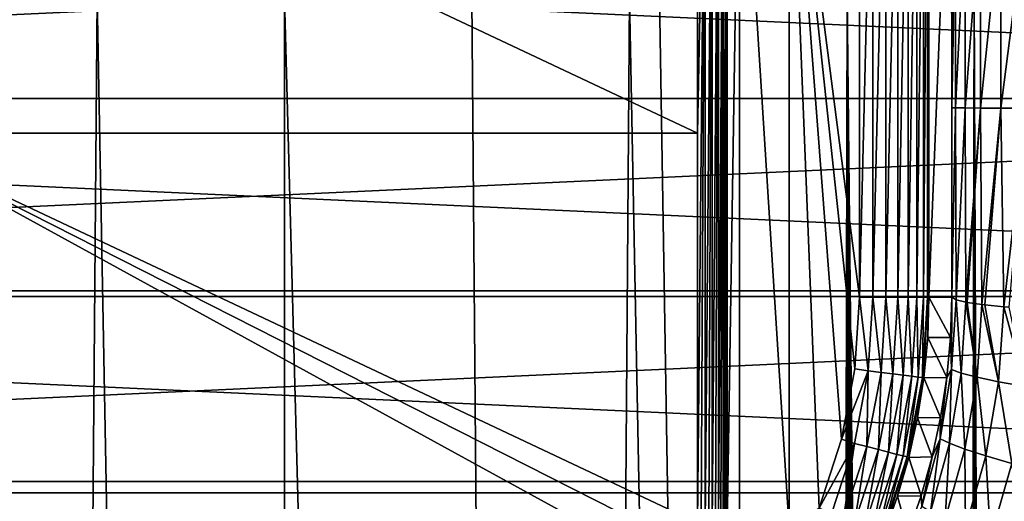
# Model space of a CAD drawing. Header units: metres. Extents: x -22 to 22, y 0 to 204.
# Tile 389 of 497: x -2.67 to 7.25, y 177.6 to 182.45. Entities that reach past the tile are written whole.
import ezdxf

# ---------------------------------------------------------------- set-up
doc = ezdxf.new("R2010")
doc.units = ezdxf.units.M
doc.layers.add('solid_002_SW0002', color=7, linetype='CONTINUOUS')
doc.layers.add('solid_002_SW0002_01', color=7, linetype='CONTINUOUS')

msp = doc.modelspace()

# ---------------------------------------------------------------- linework, layer by layer
at = {"layer": 'solid_002_SW0002'}
for points in [[(4.157391, 181.308334, 256.25), (-4.157391, 181.308334, 256.25), (-4.157391, 185.22905, 256.25)], [(4.157391, 185.22905, 256.25), (4.157391, 181.308334, 256.25), (-4.157391, 185.22905, 256.25)], [(-21.608246, 183.656082), (21.700001, 181.660004), (-21.700001, 181.660004)], [(20.910084, 183.59819, 0.72), (-20.910084, 183.59819, 0.72), (-21, 181.660004, 0.72)], [(-1.887785, 182.670227, 261.700287), (-3.472393, 182.67691, 261.751129), (-2.719687, 81.176041, 275.085602)], [(-1.887785, 182.670227, 261.700287), (-2.719687, 81.176041, 275.085602), (0, 81.175316, 275.040649)], [(-1.887785, 182.670227, 261.700287), (0, 81.175316, 275.040649), (0, 182.667419, 261.678955)], [(2.719617, 81.176041, 275.085602), (1.887785, 182.670227, 261.700287), (0, 182.667419, 261.678955)], [(0, 81.175316, 275.040649), (2.719617, 81.176041, 275.085602), (0, 182.667419, 261.678955)], [(21.608246, 179.66391), (-21.608246, 179.66391), (-21.700001, 181.660004)], [(21.700001, 181.660004), (21.608246, 179.66391), (-21.700001, 181.660004)], [(21, 181.660004, 0.72), (-21, 181.660004, 0.72), (-20.910084, 179.721817, 0.72)], [(3, 177.387604, 256.25), (-3, 177.387604, 256.25), (-4.157391, 181.308334, 256.25)], [(3.578688, 177.387604, 256.25), (3, 177.387604, 256.25), (-4.157391, 181.308334, 256.25)], [(4.157391, 177.387604, 256.25), (3.578688, 177.387604, 256.25), (-4.157391, 181.308334, 256.25)], [(4.157391, 181.308334, 256.25), (4.157391, 177.387604, 256.25), (-4.157391, 181.308334, 256.25)], [(21.333294, 177.689209), (-21.333294, 177.689209), (-21.608246, 179.66391)], [(21.608246, 179.66391), (21.333294, 177.689209), (-21.608246, 179.66391)], [(20.910084, 179.721817, 0.72), (-20.910084, 179.721817, 0.72), (-20.64257, 177.802536, 0.72)], [(20.64257, 177.802536, 0.72), (-20.64257, 177.802536, 0.72), (-20.197836, 175.91188, 0.72)], [(20.874525, 175.732819), (-20.874525, 175.732819), (-21.333294, 177.689209)], [(21.333294, 177.689209), (20.874525, 175.732819), (-21.333294, 177.689209)]]:
    msp.add_3dface(points, dxfattribs=at)
at = {"layer": 'solid_002_SW0002_01'}
for points in [[(6.716126, 185.37674, 254.93187), (6.718699, 179.660004, 255.079254), (6.489314, 179.660004, 241.93779)], [(6.716126, 185.37674, 254.93187), (6.489314, 179.660004, 241.93779), (6.489314, 185.149918, 241.93779)], [(6.716126, 185.37674, 254.93187), (6.718884, 183.474945, 255.089828), (6.718699, 179.660004, 255.079254)], [(4.234615, 185.22905, 256.239899), (4.157391, 177.387604, 256.25), (4.157391, 181.308334, 256.25)], [(4.196375, 177.377701, 256.247467), (4.157391, 177.387604, 256.25), (4.234615, 185.22905, 256.239899)], [(4.234615, 185.22905, 256.239899), (4.157391, 181.308334, 256.25), (4.157391, 185.22905, 256.25)], [(4.234694, 177.368591, 256.239868), (4.196375, 177.377701, 256.247467), (4.234615, 185.22905, 256.239899)], [(4.234694, 177.368591, 256.239868), (4.234615, 185.22905, 256.239899), (4.306635, 185.22905, 256.210236)], [(4.271697, 177.360519, 256.227356), (4.234694, 177.368591, 256.239868), (4.306635, 185.22905, 256.210236)], [(4.306763, 177.3535, 256.210175), (4.271697, 177.360519, 256.227356), (4.306635, 185.22905, 256.210236)], [(4.306763, 177.3535, 256.210175), (4.306635, 185.22905, 256.210236), (4.368596, 185.22905, 256.163055)], [(4.339293, 177.347534, 256.188568), (4.306763, 177.3535, 256.210175), (4.368596, 185.22905, 256.163055)], [(4.368726, 177.342484, 256.162933), (4.339293, 177.347534, 256.188568), (4.368596, 185.22905, 256.163055)], [(4.368726, 177.342484, 256.162933), (4.368596, 185.22905, 256.163055), (4.416322, 185.22905, 256.101501)], [(4.394557, 177.338364, 256.133728), (4.368726, 177.342484, 256.162933), (4.416322, 185.22905, 256.101501)], [(4.416371, 177.335175, 256.10144), (4.394557, 177.338364, 256.133728), (4.416322, 185.22905, 256.101501)], [(4.416371, 177.335175, 256.10144), (4.416322, 185.22905, 256.101501), (4.446597, 185.22905, 256.029755)], [(4.433818, 177.332748, 256.066559), (4.416371, 177.335175, 256.10144), (4.446597, 185.22905, 256.029755)], [(4.446603, 177.331055, 256.029724), (4.433818, 177.332748, 256.066559), (4.446597, 185.22905, 256.029755)], [(4.446603, 177.331055, 256.029724), (4.446597, 185.22905, 256.029755), (4.45738, 185.22905, 255.952621)], [(4.454503, 177.330139, 255.991531), (4.446603, 177.331055, 256.029724), (4.45738, 185.22905, 255.952621)], [(4.454503, 177.330139, 255.991531), (4.45738, 185.22905, 255.952621), (4.45738, 177.330002, 255.952621)], [(4.45738, 177.330002, 255.952621), (4.45738, 185.22905, 255.952621), (4.581362, 185.22905, 241.745636)], [(4.45738, 177.330002, 255.952621), (4.581362, 185.22905, 241.745636), (4.581362, 177.330002, 241.745636)], [(4.581362, 185.22905, 241.745636), (5.081343, 185.123947, 241.25), (5.081343, 177.330002, 241.25)], [(4.581362, 177.330002, 241.745636), (4.581362, 185.22905, 241.745636), (5.081343, 177.330002, 241.25)], [(5.081343, 185.123947, 241.25), (5.78942, 185.149918, 241.25), (5.78942, 179.660004, 241.25)], [(5.081343, 185.123947, 241.25), (5.609721, 178.229935, 241.25), (5.385032, 177.534775, 241.25)], [(5.081343, 177.330002, 241.25), (5.081343, 185.123947, 241.25), (5.385032, 177.534775, 241.25)], [(5.081343, 185.123947, 241.25), (5.744425, 178.938019, 241.25), (5.609721, 178.229935, 241.25)], [(5.081343, 185.123947, 241.25), (5.78942, 179.660004, 241.25), (5.744425, 178.938019, 241.25)], [(5.924485, 185.149918, 241.263153), (5.78942, 179.660004, 241.25), (5.78942, 185.149918, 241.25)], [(5.924485, 185.149918, 241.263153), (5.924485, 179.660004, 241.263153), (5.78942, 179.660004, 241.25)], [(6.0546, 185.149918, 241.30217), (6.0546, 179.660004, 241.30217), (5.924485, 179.660004, 241.263153)], [(5.924485, 185.149918, 241.263153), (6.0546, 185.149918, 241.30217), (5.924485, 179.660004, 241.263153)], [(6.174729, 185.149918, 241.365585), (6.174729, 179.660004, 241.365585), (6.0546, 179.660004, 241.30217)], [(6.0546, 185.149918, 241.30217), (6.174729, 185.149918, 241.365585), (6.0546, 179.660004, 241.30217)], [(6.280347, 185.149918, 241.451004), (6.280347, 179.660004, 241.451004), (6.174729, 179.660004, 241.365585)], [(6.174729, 185.149918, 241.365585), (6.280347, 185.149918, 241.451004), (6.174729, 179.660004, 241.365585)], [(6.367479, 185.149918, 241.555222), (6.367479, 179.660004, 241.555222), (6.280347, 179.660004, 241.451004)], [(6.280347, 185.149918, 241.451004), (6.367479, 185.149918, 241.555222), (6.280347, 179.660004, 241.451004)], [(6.432842, 185.149918, 241.674301), (6.432842, 179.660004, 241.674301), (6.367479, 179.660004, 241.555222)], [(6.367479, 185.149918, 241.555222), (6.432842, 185.149918, 241.674301), (6.367479, 179.660004, 241.555222)], [(6.473975, 185.149918, 241.803772), (6.473975, 179.660004, 241.803772), (6.432842, 179.660004, 241.674301)], [(6.432842, 185.149918, 241.674301), (6.473975, 185.149918, 241.803772), (6.432842, 179.660004, 241.674301)], [(6.473975, 179.660004, 241.803772), (6.489314, 185.149918, 241.93779), (6.489314, 179.660004, 241.93779)], [(6.473975, 185.149918, 241.803772), (6.489314, 185.149918, 241.93779), (6.473975, 179.660004, 241.803772)], [(-21.608246, 183.656082), (21.608246, 183.656082), (21.700001, 181.660004)], [(20.910084, 183.59819, 0.72), (-21, 181.660004, 0.72), (21, 181.660004, 0.72)], [(6.757043, 181.564224, 255.561127), (6.756171, 183.49791, 255.511307), (6.852559, 183.520416, 255.923325)], [(6.853446, 181.563049, 255.97377), (6.757043, 181.564224, 255.561127), (6.852559, 183.520416, 255.923325)], [(6.853446, 181.563049, 255.97377), (6.852559, 183.520416, 255.923325), (7.006123, 183.542007, 256.317657)], [(7.007028, 181.56192, 256.368713), (6.853446, 181.563049, 255.97377), (7.006123, 183.542007, 256.317657)], [(7.007028, 181.56192, 256.368713), (7.006123, 183.542007, 256.317657), (7.2138, 183.562271, 256.686462)], [(7.214725, 181.560867, 256.738068), (7.007028, 181.56192, 256.368713), (7.2138, 183.562271, 256.686462)], [(7.214725, 181.560867, 256.738068), (7.2138, 183.562271, 256.686462), (7.471447, 183.58078, 257.022369)], [(7.472394, 181.559906, 257.074493), (7.214725, 181.560867, 256.738068), (7.471447, 183.58078, 257.022369)], [(6.718884, 183.474945, 255.089828), (6.719742, 181.56543, 255.139023), (6.718699, 179.660004, 255.079254)], [(6.756171, 183.49791, 255.511307), (6.719742, 181.56543, 255.139023), (6.718884, 183.474945, 255.089828)], [(6.757043, 181.564224, 255.561127), (6.719742, 181.56543, 255.139023), (6.756171, 183.49791, 255.511307)], [(2.719617, 81.176041, 275.085602), (3.472393, 182.67691, 261.751129), (1.887785, 182.670227, 261.700287)], [(2.719617, 81.176041, 275.085602), (5.436296, 81.178215, 275.220306), (3.472393, 182.67691, 261.751129)], [(5.436296, 81.178215, 275.220306), (3.77746, 182.678665, 261.764374), (3.472393, 182.67691, 261.751129)], [(5.436296, 81.178215, 275.220306), (5.664723, 182.692719, 261.871124), (3.77746, 182.678665, 261.764374)], [(5.436296, 81.178215, 275.220306), (5.762762, 81.189484, 275.241119), (5.664723, 182.692719, 261.871124)], [(6.718077, 81.34845, 275.292908), (6.943197, 182.705444, 261.967773), (5.664723, 182.692719, 261.871124)], [(6.403298, 81.274506, 275.277435), (6.718077, 81.34845, 275.292908), (5.664723, 182.692719, 261.871124)], [(6.085097, 81.221588, 275.260162), (6.403298, 81.274506, 275.277435), (5.664723, 182.692719, 261.871124)], [(5.762762, 81.189484, 275.241119), (6.085097, 81.221588, 275.260162), (5.664723, 182.692719, 261.871124)], [(6.718077, 81.34845, 275.292908), (7.030791, 81.443855, 275.30658), (6.943197, 182.705444, 261.967773)], [(7.337406, 81.559441, 275.318237), (7.549795, 182.712387, 262.020508), (6.943197, 182.705444, 261.967773)], [(7.030791, 81.443855, 275.30658), (7.337406, 81.559441, 275.318237), (6.943197, 182.705444, 261.967773)], [(21, 181.660004, 0.72), (-20.910084, 179.721817, 0.72), (20.910084, 179.721817, 0.72)], [(6.757043, 181.564224, 255.561127), (6.718699, 179.660004, 255.079254), (6.719742, 181.56543, 255.139023)], [(6.757043, 181.564224, 255.561127), (6.761777, 179.632614, 255.535385), (6.718699, 179.660004, 255.079254)], [(6.853446, 181.563049, 255.97377), (6.761777, 179.632614, 255.535385), (6.757043, 181.564224, 255.561127)], [(6.853446, 181.563049, 255.97377), (6.859224, 179.608597, 255.934296), (6.761777, 179.632614, 255.535385)], [(7.007028, 181.56192, 256.368713), (6.859224, 179.608597, 255.934296), (6.853446, 181.563049, 255.97377)], [(7.007028, 181.56192, 256.368713), (6.87406, 179.60585, 255.979614), (6.859224, 179.608597, 255.934296)], [(7.007028, 181.56192, 256.368713), (7.021938, 179.584091, 256.339966), (6.87406, 179.60585, 255.979614)], [(7.214725, 181.560867, 256.738068), (7.021938, 179.584091, 256.339966), (7.007028, 181.56192, 256.368713)], [(7.214725, 181.560867, 256.738068), (7.052917, 179.580368, 256.40155), (7.021938, 179.584091, 256.339966)], [(7.214725, 181.560867, 256.738068), (7.242071, 179.561218, 256.717682), (7.052917, 179.580368, 256.40155)], [(7.472394, 181.559906, 257.074493), (7.242071, 179.561218, 256.717682), (7.214725, 181.560867, 256.738068)], [(7.472394, 181.559906, 257.074493), (7.294163, 179.556747, 256.791321), (7.242071, 179.561218, 256.717682)], [(20.910084, 179.721817, 0.72), (-20.64257, 177.802536, 0.72), (20.64257, 177.802536, 0.72)], [(5.877769, 178.917465, 241.263153), (5.744425, 178.938019, 241.25), (5.78942, 179.660004, 241.25)], [(5.924485, 179.660004, 241.263153), (5.877769, 178.917465, 241.263153), (5.78942, 179.660004, 241.25)], [(6.006858, 178.901154, 241.30217), (5.877769, 178.917465, 241.263153), (5.924485, 179.660004, 241.263153)], [(6.0546, 179.660004, 241.30217), (6.006858, 178.901154, 241.30217), (5.924485, 179.660004, 241.263153)], [(6.126039, 178.886108, 241.365585), (6.006858, 178.901154, 241.30217), (6.0546, 179.660004, 241.30217)], [(6.174729, 179.660004, 241.365585), (6.126039, 178.886108, 241.365585), (6.0546, 179.660004, 241.30217)], [(6.230825, 178.872864, 241.451004), (6.126039, 178.886108, 241.365585), (6.174729, 179.660004, 241.365585)], [(6.280347, 179.660004, 241.451004), (6.230825, 178.872864, 241.451004), (6.174729, 179.660004, 241.365585)], [(6.31727, 178.861938, 241.555222), (6.230825, 178.872864, 241.451004), (6.280347, 179.660004, 241.451004)], [(6.367479, 179.660004, 241.555222), (6.31727, 178.861938, 241.555222), (6.280347, 179.660004, 241.451004)], [(6.382117, 178.853745, 241.674301), (6.31727, 178.861938, 241.555222), (6.367479, 179.660004, 241.555222)], [(6.432842, 179.660004, 241.674301), (6.382117, 178.853745, 241.674301), (6.367479, 179.660004, 241.555222)], [(6.422926, 178.848602, 241.803772), (6.382117, 178.853745, 241.674301), (6.432842, 179.660004, 241.674301)], [(6.473975, 179.660004, 241.803772), (6.438144, 178.84668, 241.93779), (6.422926, 178.848602, 241.803772)], [(6.473975, 179.660004, 241.803772), (6.422926, 178.848602, 241.803772), (6.432842, 179.660004, 241.674301)], [(6.473975, 179.660004, 241.803772), (6.476509, 179.252533, 241.93779), (6.438144, 178.84668, 241.93779)], [(6.473975, 179.660004, 241.803772), (6.489314, 179.660004, 241.93779), (6.476509, 179.252533, 241.93779)], [(6.705794, 179.253906, 255.043747), (6.476509, 179.252533, 241.93779), (6.489314, 179.660004, 241.93779)], [(6.718699, 179.660004, 255.079254), (6.705794, 179.253906, 255.043747), (6.489314, 179.660004, 241.93779)], [(6.716744, 178.929581, 255.448456), (6.705794, 179.253906, 255.043747), (6.718699, 179.660004, 255.079254)], [(6.716744, 178.929581, 255.448456), (6.718699, 179.660004, 255.079254), (6.761777, 179.632614, 255.535385)], [(6.716744, 178.929581, 255.448456), (6.761777, 179.632614, 255.535385), (6.815361, 178.893616, 255.873474)], [(6.761777, 179.632614, 255.535385), (6.859224, 179.608597, 255.934296), (6.815361, 178.893616, 255.873474)], [(6.815361, 178.893616, 255.873474), (6.859224, 179.608597, 255.934296), (6.974642, 178.852386, 256.279144)], [(6.859224, 179.608597, 255.934296), (6.87406, 179.60585, 255.979614), (6.974642, 178.852386, 256.279144)], [(6.87406, 179.60585, 255.979614), (7.021938, 179.584091, 256.339966), (6.974642, 178.852386, 256.279144)], [(6.974642, 178.852386, 256.279144), (7.021938, 179.584091, 256.339966), (7.191195, 178.806763, 256.656891)], [(7.021938, 179.584091, 256.339966), (7.052917, 179.580368, 256.40155), (7.191195, 178.806763, 256.656891)], [(7.052917, 179.580368, 256.40155), (7.242071, 179.561218, 256.717682), (7.191195, 178.806763, 256.656891)], [(7.191195, 178.806763, 256.656891), (7.242071, 179.561218, 256.717682), (7.46041, 178.757721, 256.998596)], [(7.242071, 179.561218, 256.717682), (7.294163, 179.556747, 256.791321), (7.46041, 178.757721, 256.998596)], [(6.668372, 178.849335, 255.008636), (6.438144, 178.84668, 241.93779), (6.476509, 179.252533, 241.93779)], [(6.705794, 179.253906, 255.043747), (6.668372, 178.849335, 255.008636), (6.476509, 179.252533, 241.93779)], [(6.716744, 178.929581, 255.448456), (6.668372, 178.849335, 255.008636), (6.705794, 179.253906, 255.043747)], [(5.877769, 178.917465, 241.263153), (5.609721, 178.229935, 241.25), (5.744425, 178.938019, 241.25)], [(5.877769, 178.917465, 241.263153), (5.738357, 178.186646, 241.263153), (5.609721, 178.229935, 241.25)], [(5.864384, 178.154282, 241.30217), (5.738357, 178.186646, 241.263153), (5.877769, 178.917465, 241.263153)], [(6.006858, 178.901154, 241.30217), (5.864384, 178.154282, 241.30217), (5.877769, 178.917465, 241.263153)], [(5.980738, 178.124405, 241.365585), (5.864384, 178.154282, 241.30217), (6.006858, 178.901154, 241.30217)], [(6.126039, 178.886108, 241.365585), (5.980738, 178.124405, 241.365585), (6.006858, 178.901154, 241.30217)], [(6.083039, 178.098145, 241.451004), (5.980738, 178.124405, 241.365585), (6.126039, 178.886108, 241.365585)], [(6.230825, 178.872864, 241.451004), (6.083039, 178.098145, 241.451004), (6.126039, 178.886108, 241.365585)], [(6.167433, 178.076477, 241.555222), (6.083039, 178.098145, 241.451004), (6.230825, 178.872864, 241.451004)], [(6.31727, 178.861938, 241.555222), (6.167433, 178.076477, 241.555222), (6.230825, 178.872864, 241.451004)], [(6.230742, 178.060211, 241.674301), (6.167433, 178.076477, 241.555222), (6.31727, 178.861938, 241.555222)], [(6.382117, 178.853745, 241.674301), (6.230742, 178.060211, 241.674301), (6.31727, 178.861938, 241.555222)], [(6.602896, 178.233017, 255.388214), (6.668372, 178.849335, 255.008636), (6.716744, 178.929581, 255.448456)], [(6.602896, 178.233017, 255.388214), (6.716744, 178.929581, 255.448456), (6.697299, 178.187332, 255.813248)], [(6.716744, 178.929581, 255.448456), (6.815361, 178.893616, 255.873474), (6.697299, 178.187332, 255.813248)], [(6.697299, 178.187332, 255.813248), (6.815361, 178.893616, 255.873474), (6.851483, 178.130051, 256.218964)], [(6.815361, 178.893616, 255.873474), (6.974642, 178.852386, 256.279144), (6.851483, 178.130051, 256.218964)], [(6.270584, 178.049988, 241.803772), (6.230742, 178.060211, 241.674301), (6.382117, 178.853745, 241.674301)], [(6.422926, 178.848602, 241.803772), (6.270584, 178.049988, 241.803772), (6.382117, 178.853745, 241.674301)], [(6.422926, 178.848602, 241.803772), (6.28544, 178.046173, 241.93779), (6.270584, 178.049988, 241.803772)], [(6.422926, 178.848602, 241.803772), (6.37437, 178.444031, 241.93779), (6.28544, 178.046173, 241.93779)], [(6.422926, 178.848602, 241.803772), (6.438144, 178.84668, 241.93779), (6.37437, 178.444031, 241.93779)], [(6.606569, 178.447784, 254.973923), (6.37437, 178.444031, 241.93779), (6.438144, 178.84668, 241.93779)], [(6.668372, 178.849335, 255.008636), (6.606569, 178.447784, 254.973923), (6.438144, 178.84668, 241.93779)], [(6.602896, 178.233017, 255.388214), (6.606569, 178.447784, 254.973923), (6.668372, 178.849335, 255.008636)], [(6.851483, 178.130051, 256.218964), (6.974642, 178.852386, 256.279144), (7.062163, 178.062408, 256.59671)], [(6.974642, 178.852386, 256.279144), (7.191195, 178.806763, 256.656891), (7.062163, 178.062408, 256.59671)], [(7.062163, 178.062408, 256.59671), (7.191195, 178.806763, 256.656891), (7.324852, 177.985825, 256.938446)], [(7.191195, 178.806763, 256.656891), (7.46041, 178.757721, 256.998596), (7.324852, 177.985825, 256.938446)], [(6.520605, 178.050705, 254.939499), (6.28544, 178.046173, 241.93779), (6.37437, 178.444031, 241.93779)], [(6.606569, 178.447784, 254.973923), (6.520605, 178.050705, 254.939499), (6.37437, 178.444031, 241.93779)], [(6.602896, 178.233017, 255.388214), (6.520605, 178.050705, 254.939499), (6.606569, 178.447784, 254.973923)], [(5.738357, 178.186646, 241.263153), (5.385032, 177.534775, 241.25), (5.609721, 178.229935, 241.25)], [(5.738357, 178.186646, 241.263153), (5.508447, 177.47905, 241.263153), (5.385032, 177.534775, 241.25)], [(5.629425, 177.431152, 241.30217), (5.508447, 177.47905, 241.263153), (5.738357, 178.186646, 241.263153)], [(5.864384, 178.154282, 241.30217), (5.629425, 177.431152, 241.30217), (5.738357, 178.186646, 241.263153)], [(6.417112, 177.552597, 255.329224), (6.520605, 178.050705, 254.939499), (6.602896, 178.233017, 255.388214)], [(6.417112, 177.552597, 255.329224), (6.602896, 178.233017, 255.388214), (6.506434, 177.497925, 255.754303)], [(6.602896, 178.233017, 255.388214), (6.697299, 178.187332, 255.813248), (6.506434, 177.497925, 255.754303)], [(6.506434, 177.497925, 255.754303), (6.697299, 178.187332, 255.813248), (6.653992, 177.425461, 256.160034)], [(6.697299, 178.187332, 255.813248), (6.851483, 178.130051, 256.218964), (6.653992, 177.425461, 256.160034)], [(5.741117, 177.386932, 241.365585), (5.629425, 177.431152, 241.30217), (5.864384, 178.154282, 241.30217)], [(5.980738, 178.124405, 241.365585), (5.741117, 177.386932, 241.365585), (5.864384, 178.154282, 241.30217)], [(5.83932, 177.348053, 241.451004), (5.741117, 177.386932, 241.365585), (5.980738, 178.124405, 241.365585)], [(6.083039, 178.098145, 241.451004), (5.83932, 177.348053, 241.451004), (5.980738, 178.124405, 241.365585)], [(5.920332, 177.315979, 241.555222), (5.83932, 177.348053, 241.451004), (6.083039, 178.098145, 241.451004)], [(6.167433, 178.076477, 241.555222), (5.920332, 177.315979, 241.555222), (6.083039, 178.098145, 241.451004)], [(5.981105, 177.291916, 241.674301), (5.920332, 177.315979, 241.555222), (6.167433, 178.076477, 241.555222)], [(6.230742, 178.060211, 241.674301), (5.981105, 177.291916, 241.674301), (6.167433, 178.076477, 241.555222)], [(6.653992, 177.425461, 256.160034), (6.851483, 178.130051, 256.218964), (6.856642, 177.336746, 256.537842)], [(6.851483, 178.130051, 256.218964), (7.062163, 178.062408, 256.59671), (6.856642, 177.336746, 256.537842)], [(6.01935, 177.276764, 241.803772), (5.981105, 177.291916, 241.674301), (6.230742, 178.060211, 241.674301)], [(6.270584, 178.049988, 241.803772), (6.01935, 177.276764, 241.803772), (6.230742, 178.060211, 241.674301)], [(6.270584, 178.049988, 241.803772), (6.033611, 177.271118, 241.93779), (6.01935, 177.276764, 241.803772)], [(6.270584, 178.049988, 241.803772), (6.171704, 177.654694, 241.93779), (6.033611, 177.271118, 241.93779)], [(6.270584, 178.049988, 241.803772), (6.28544, 178.046173, 241.93779), (6.171704, 177.654694, 241.93779)], [(6.410792, 177.659531, 254.90535), (6.171704, 177.654694, 241.93779), (6.28544, 178.046173, 241.93779)], [(6.520605, 178.050705, 254.939499), (6.410792, 177.659531, 254.90535), (6.28544, 178.046173, 241.93779)], [(6.417112, 177.552597, 255.329224), (6.410792, 177.659531, 254.90535), (6.520605, 178.050705, 254.939499)], [(6.856642, 177.336746, 256.537842), (7.062163, 178.062408, 256.59671), (7.11007, 177.233688, 256.879608)], [(7.062163, 178.062408, 256.59671), (7.324852, 177.985825, 256.938446), (7.11007, 177.233688, 256.879608)], [(7.11007, 177.233688, 256.879608), (7.324852, 177.985825, 256.938446), (7.408879, 177.118454, 257.17807)], [(20.64257, 177.802536, 0.72), (-20.197836, 175.91188, 0.72), (20.197836, 175.91188, 0.72)], [(6.277549, 177.275742, 254.871841), (6.033611, 177.271118, 241.93779), (6.171704, 177.654694, 241.93779)], [(6.410792, 177.659531, 254.90535), (6.277549, 177.275742, 254.871841), (6.171704, 177.654694, 241.93779)], [(6.417112, 177.552597, 255.329224), (6.277549, 177.275742, 254.871841), (6.410792, 177.659531, 254.90535)]]:
    msp.add_3dface(points, dxfattribs=at)

doc.saveas('drawing.dxf')
